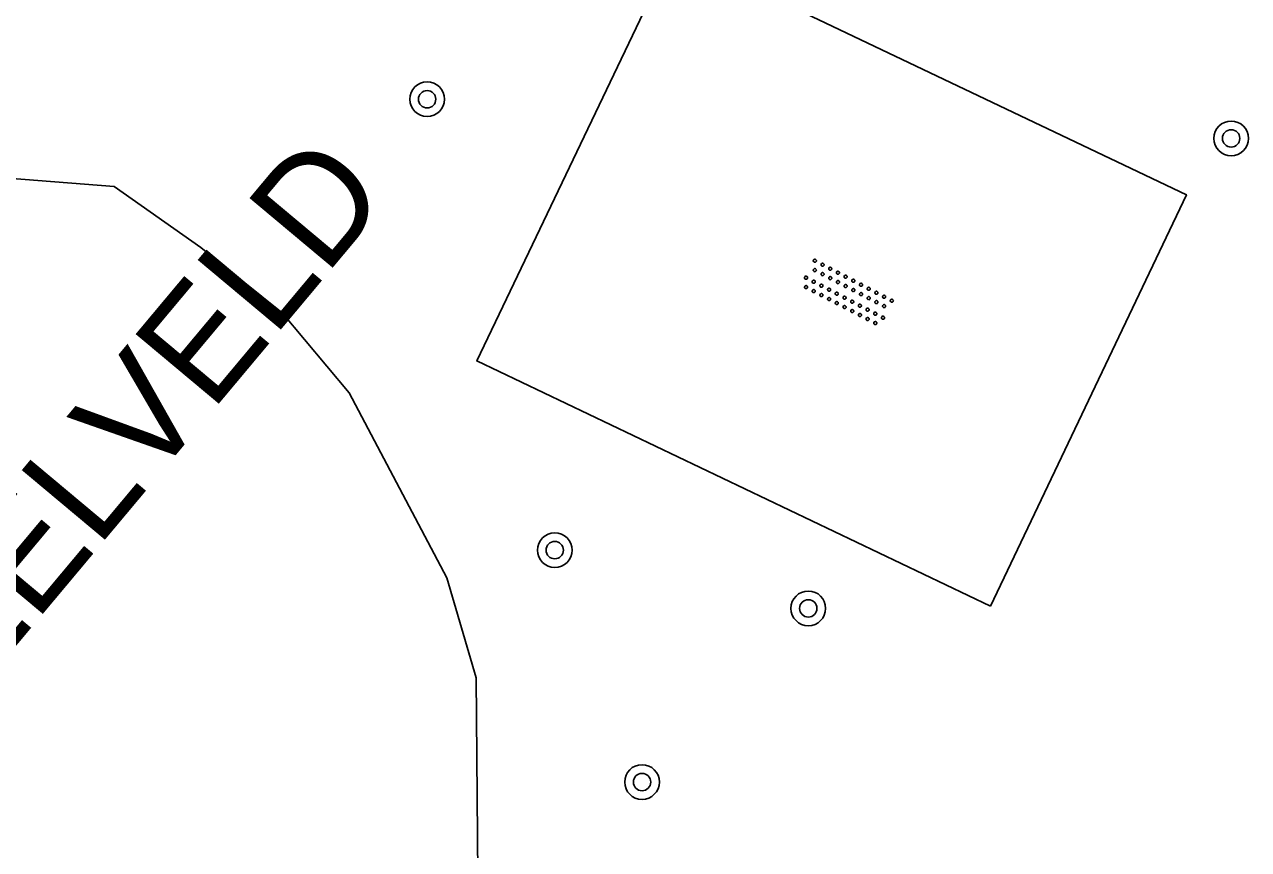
# Model space of a CAD drawing. Extents: x 128000 to 131008, y 398996 to 402500.
# Drawn here: x 129504.5 to 129532.72, y 399109 to 399128.02 of the extents above; entities that cross this region are included whole.
import ezdxf

# ---------------------------------------------------------------- set-up
doc = ezdxf.new("R2010")
doc.units = 0
for name, color, linetype in [('gg-afsc-hekwerk', 7, 'Continuous'), ('gg-knt-verharding', 7, 'Continuous'), ('gt-anno-overige text', 7, 'Continuous'), ('gt-symb-boom', 7, 'Continuous'), ('gt-symb-overige verharding', 7, 'Continuous')]:
    doc.layers.add(name, color=color, linetype=linetype)

# ---------------------------------------------------------------- blocks, each defined once
blk = doc.blocks.new('gt0-BOOM')
at = {"layer": 'gt-symb-boom'}
for radius in [0.4, 0.2]:
    blk.add_circle((0, 0), radius, dxfattribs=at)
blk = doc.blocks.new('gt0-OVH')
at = {"layer": 'gt-symb-overige verharding'}
for points in [[(-0.972, 0.298), (-0.967, 0.308), (-0.965, 0.319), (-0.966, 0.33), (-0.971, 0.34), (-0.978, 0.348), (-0.988, 0.353), (-0.999, 0.355), (-1.01, 0.354), (-1.02, 0.349), (-1.028, 0.342), (-1.033, 0.332), (-1.035, 0.321), (-1.034, 0.31), (-1.029, 0.3), (-1.022, 0.292), (-1.012, 0.287), (-1.001, 0.285), (-0.99, 0.286), (-0.98, 0.291)], [(-0.772, 0.298), (-0.767, 0.308), (-0.765, 0.319), (-0.766, 0.33), (-0.771, 0.34), (-0.778, 0.348), (-0.788, 0.353), (-0.799, 0.355), (-0.81, 0.354), (-0.82, 0.349), (-0.828, 0.342), (-0.833, 0.332), (-0.835, 0.321), (-0.834, 0.31), (-0.829, 0.3), (-0.822, 0.292), (-0.812, 0.287), (-0.801, 0.285), (-0.79, 0.286), (-0.78, 0.291)], [(-0.572, 0.298), (-0.567, 0.308), (-0.565, 0.319), (-0.566, 0.33), (-0.571, 0.34), (-0.578, 0.348), (-0.588, 0.353), (-0.599, 0.355), (-0.61, 0.354), (-0.62, 0.349), (-0.628, 0.342), (-0.633, 0.332), (-0.635, 0.321), (-0.634, 0.31), (-0.629, 0.3), (-0.622, 0.292), (-0.612, 0.287), (-0.601, 0.285), (-0.59, 0.286), (-0.58, 0.291)], [(-0.372, 0.298), (-0.367, 0.308), (-0.365, 0.319), (-0.366, 0.33), (-0.371, 0.34), (-0.378, 0.348), (-0.388, 0.353), (-0.399, 0.355), (-0.41, 0.354), (-0.42, 0.349), (-0.428, 0.342), (-0.433, 0.332), (-0.435, 0.321), (-0.434, 0.31), (-0.429, 0.3), (-0.422, 0.292), (-0.412, 0.287), (-0.401, 0.285), (-0.39, 0.286), (-0.38, 0.291)], [(-0.172, 0.298), (-0.167, 0.308), (-0.165, 0.319), (-0.166, 0.33), (-0.171, 0.34), (-0.178, 0.348), (-0.188, 0.353), (-0.199, 0.355), (-0.21, 0.354), (-0.22, 0.349), (-0.228, 0.342), (-0.233, 0.332), (-0.235, 0.321), (-0.234, 0.31), (-0.229, 0.3), (-0.222, 0.292), (-0.212, 0.287), (-0.201, 0.285), (-0.19, 0.286), (-0.18, 0.291)], [(0.028, 0.298), (0.033, 0.308), (0.035, 0.319), (0.034, 0.33), (0.029, 0.34), (0.022, 0.348), (0.012, 0.353), (0.001, 0.355), (-0.01, 0.354), (-0.02, 0.349), (-0.028, 0.342), (-0.033, 0.332), (-0.035, 0.321), (-0.034, 0.31), (-0.029, 0.3), (-0.022, 0.292), (-0.012, 0.287), (-0.001, 0.285), (0.01, 0.286), (0.02, 0.291)], [(0.228, 0.298), (0.233, 0.308), (0.235, 0.319), (0.234, 0.33), (0.229, 0.34), (0.222, 0.348), (0.212, 0.353), (0.201, 0.355), (0.19, 0.354), (0.18, 0.349), (0.172, 0.342), (0.167, 0.332), (0.165, 0.321), (0.166, 0.31), (0.171, 0.3), (0.178, 0.292), (0.188, 0.287), (0.199, 0.285), (0.21, 0.286), (0.22, 0.291)], [(0.428, 0.298), (0.433, 0.308), (0.435, 0.319), (0.434, 0.33), (0.429, 0.34), (0.422, 0.348), (0.412, 0.353), (0.401, 0.355), (0.39, 0.354), (0.38, 0.349), (0.372, 0.342), (0.367, 0.332), (0.365, 0.321), (0.366, 0.31), (0.371, 0.3), (0.378, 0.292), (0.388, 0.287), (0.399, 0.285), (0.41, 0.286), (0.42, 0.291)], [(0.628, 0.298), (0.633, 0.308), (0.635, 0.319), (0.634, 0.33), (0.629, 0.34), (0.622, 0.348), (0.612, 0.353), (0.601, 0.355), (0.59, 0.354), (0.58, 0.349), (0.572, 0.342), (0.567, 0.332), (0.565, 0.321), (0.566, 0.31), (0.571, 0.3), (0.578, 0.292), (0.588, 0.287), (0.599, 0.285), (0.61, 0.286), (0.62, 0.291)], [(0.828, 0.298), (0.833, 0.308), (0.835, 0.319), (0.834, 0.33), (0.829, 0.34), (0.822, 0.348), (0.812, 0.353), (0.801, 0.355), (0.79, 0.354), (0.78, 0.349), (0.772, 0.342), (0.767, 0.332), (0.765, 0.321), (0.766, 0.31), (0.771, 0.3), (0.778, 0.292), (0.788, 0.287), (0.799, 0.285), (0.81, 0.286), (0.82, 0.291)], [(1.028, 0.298), (1.033, 0.308), (1.035, 0.319), (1.034, 0.33), (1.029, 0.34), (1.022, 0.348), (1.012, 0.353), (1.001, 0.355), (0.99, 0.354), (0.98, 0.349), (0.972, 0.342), (0.967, 0.332), (0.965, 0.321), (0.966, 0.31), (0.971, 0.3), (0.978, 0.292), (0.988, 0.287), (0.999, 0.285), (1.01, 0.286), (1.02, 0.291)], [(-0.872, 0.106), (-0.867, 0.116), (-0.865, 0.126), (-0.866, 0.137), (-0.871, 0.147), (-0.878, 0.156), (-0.888, 0.161), (-0.899, 0.163), (-0.91, 0.162), (-0.92, 0.157), (-0.928, 0.15), (-0.933, 0.14), (-0.935, 0.129), (-0.934, 0.118), (-0.929, 0.108), (-0.922, 0.1), (-0.912, 0.095), (-0.901, 0.092), (-0.89, 0.094), (-0.88, 0.098)], [(-0.672, 0.106), (-0.667, 0.116), (-0.665, 0.126), (-0.666, 0.137), (-0.671, 0.147), (-0.678, 0.156), (-0.688, 0.161), (-0.699, 0.163), (-0.71, 0.162), (-0.72, 0.157), (-0.728, 0.15), (-0.733, 0.14), (-0.735, 0.129), (-0.734, 0.118), (-0.729, 0.108), (-0.722, 0.1), (-0.712, 0.095), (-0.701, 0.092), (-0.69, 0.094), (-0.68, 0.098)], [(-0.472, 0.106), (-0.467, 0.116), (-0.465, 0.126), (-0.466, 0.137), (-0.471, 0.147), (-0.478, 0.156), (-0.488, 0.161), (-0.499, 0.163), (-0.51, 0.162), (-0.52, 0.157), (-0.528, 0.15), (-0.533, 0.14), (-0.535, 0.129), (-0.534, 0.118), (-0.529, 0.108), (-0.522, 0.1), (-0.512, 0.095), (-0.501, 0.092), (-0.49, 0.094), (-0.48, 0.098)], [(-0.272, 0.106), (-0.267, 0.116), (-0.265, 0.126), (-0.266, 0.137), (-0.271, 0.147), (-0.278, 0.156), (-0.288, 0.161), (-0.299, 0.163), (-0.31, 0.162), (-0.32, 0.157), (-0.328, 0.15), (-0.333, 0.14), (-0.335, 0.129), (-0.334, 0.118), (-0.329, 0.108), (-0.322, 0.1), (-0.312, 0.095), (-0.301, 0.092), (-0.29, 0.094), (-0.28, 0.098)], [(-0.072, 0.106), (-0.067, 0.116), (-0.065, 0.126), (-0.066, 0.137), (-0.071, 0.147), (-0.078, 0.156), (-0.088, 0.161), (-0.099, 0.163), (-0.11, 0.162), (-0.12, 0.157), (-0.128, 0.15), (-0.133, 0.14), (-0.135, 0.129), (-0.134, 0.118), (-0.129, 0.108), (-0.122, 0.1), (-0.112, 0.095), (-0.101, 0.092), (-0.09, 0.094), (-0.08, 0.098)], [(0.128, 0.106), (0.133, 0.116), (0.135, 0.126), (0.134, 0.137), (0.129, 0.147), (0.122, 0.156), (0.112, 0.161), (0.101, 0.163), (0.09, 0.162), (0.08, 0.157), (0.072, 0.15), (0.067, 0.14), (0.065, 0.129), (0.066, 0.118), (0.071, 0.108), (0.078, 0.1), (0.088, 0.095), (0.099, 0.092), (0.11, 0.094), (0.12, 0.098)], [(0.328, 0.106), (0.333, 0.116), (0.335, 0.126), (0.334, 0.137), (0.329, 0.147), (0.322, 0.156), (0.312, 0.161), (0.301, 0.163), (0.29, 0.162), (0.28, 0.157), (0.272, 0.15), (0.267, 0.14), (0.265, 0.129), (0.266, 0.118), (0.271, 0.108), (0.278, 0.1), (0.288, 0.095), (0.299, 0.092), (0.31, 0.094), (0.32, 0.098)], [(0.528, 0.106), (0.533, 0.116), (0.535, 0.126), (0.534, 0.137), (0.529, 0.147), (0.522, 0.156), (0.512, 0.161), (0.501, 0.163), (0.49, 0.162), (0.48, 0.157), (0.472, 0.15), (0.467, 0.14), (0.465, 0.129), (0.466, 0.118), (0.471, 0.108), (0.478, 0.1), (0.488, 0.095), (0.499, 0.092), (0.51, 0.094), (0.52, 0.098)], [(0.728, 0.106), (0.733, 0.116), (0.735, 0.126), (0.734, 0.137), (0.729, 0.147), (0.722, 0.156), (0.712, 0.161), (0.701, 0.163), (0.69, 0.162), (0.68, 0.157), (0.672, 0.15), (0.667, 0.14), (0.665, 0.129), (0.666, 0.118), (0.671, 0.108), (0.678, 0.1), (0.688, 0.095), (0.699, 0.092), (0.71, 0.094), (0.72, 0.098)], [(0.928, 0.106), (0.933, 0.116), (0.935, 0.126), (0.934, 0.137), (0.929, 0.147), (0.922, 0.156), (0.912, 0.161), (0.901, 0.163), (0.89, 0.162), (0.88, 0.157), (0.872, 0.15), (0.867, 0.14), (0.865, 0.129), (0.866, 0.118), (0.871, 0.108), (0.878, 0.1), (0.888, 0.095), (0.899, 0.092), (0.91, 0.094), (0.92, 0.098)], [(-0.972, -0.142), (-0.967, -0.132), (-0.965, -0.121), (-0.966, -0.11), (-0.971, -0.1), (-0.978, -0.092), (-0.988, -0.087), (-0.999, -0.085), (-1.01, -0.086), (-1.02, -0.091), (-1.028, -0.098), (-1.033, -0.108), (-1.035, -0.119), (-1.034, -0.13), (-1.029, -0.14), (-1.022, -0.148), (-1.012, -0.153), (-1.001, -0.155), (-0.99, -0.154), (-0.98, -0.149)], [(-0.872, -0.334), (-0.867, -0.324), (-0.865, -0.314), (-0.866, -0.303), (-0.871, -0.293), (-0.878, -0.284), (-0.888, -0.279), (-0.899, -0.277), (-0.91, -0.278), (-0.92, -0.283), (-0.928, -0.29), (-0.933, -0.3), (-0.935, -0.311), (-0.934, -0.322), (-0.929, -0.332), (-0.922, -0.34), (-0.912, -0.345), (-0.901, -0.348), (-0.89, -0.346), (-0.88, -0.342)], [(-0.772, -0.142), (-0.767, -0.132), (-0.765, -0.121), (-0.766, -0.11), (-0.771, -0.1), (-0.778, -0.092), (-0.788, -0.087), (-0.799, -0.085), (-0.81, -0.086), (-0.82, -0.091), (-0.828, -0.098), (-0.833, -0.108), (-0.835, -0.119), (-0.834, -0.13), (-0.829, -0.14), (-0.822, -0.148), (-0.812, -0.153), (-0.801, -0.155), (-0.79, -0.154), (-0.78, -0.149)], [(-0.672, -0.334), (-0.667, -0.324), (-0.665, -0.314), (-0.666, -0.303), (-0.671, -0.293), (-0.678, -0.284), (-0.688, -0.279), (-0.699, -0.277), (-0.71, -0.278), (-0.72, -0.283), (-0.728, -0.29), (-0.733, -0.3), (-0.735, -0.311), (-0.734, -0.322), (-0.729, -0.332), (-0.722, -0.34), (-0.712, -0.345), (-0.701, -0.348), (-0.69, -0.346), (-0.68, -0.342)], [(-0.572, -0.142), (-0.567, -0.132), (-0.565, -0.121), (-0.566, -0.11), (-0.571, -0.1), (-0.578, -0.092), (-0.588, -0.087), (-0.599, -0.085), (-0.61, -0.086), (-0.62, -0.091), (-0.628, -0.098), (-0.633, -0.108), (-0.635, -0.119), (-0.634, -0.13), (-0.629, -0.14), (-0.622, -0.148), (-0.612, -0.153), (-0.601, -0.155), (-0.59, -0.154), (-0.58, -0.149)], [(-0.472, -0.334), (-0.467, -0.324), (-0.465, -0.314), (-0.466, -0.303), (-0.471, -0.293), (-0.478, -0.284), (-0.488, -0.279), (-0.499, -0.277), (-0.51, -0.278), (-0.52, -0.283), (-0.528, -0.29), (-0.533, -0.3), (-0.535, -0.311), (-0.534, -0.322), (-0.529, -0.332), (-0.522, -0.34), (-0.512, -0.345), (-0.501, -0.348), (-0.49, -0.346), (-0.48, -0.342)], [(-0.372, -0.142), (-0.367, -0.132), (-0.365, -0.121), (-0.366, -0.11), (-0.371, -0.1), (-0.378, -0.092), (-0.388, -0.087), (-0.399, -0.085), (-0.41, -0.086), (-0.42, -0.091), (-0.428, -0.098), (-0.433, -0.108), (-0.435, -0.119), (-0.434, -0.13), (-0.429, -0.14), (-0.422, -0.148), (-0.412, -0.153), (-0.401, -0.155), (-0.39, -0.154), (-0.38, -0.149)], [(-0.272, -0.334), (-0.267, -0.324), (-0.265, -0.314), (-0.266, -0.303), (-0.271, -0.293), (-0.278, -0.284), (-0.288, -0.279), (-0.299, -0.277), (-0.31, -0.278), (-0.32, -0.283), (-0.328, -0.29), (-0.333, -0.3), (-0.335, -0.311), (-0.334, -0.322), (-0.329, -0.332), (-0.322, -0.34), (-0.312, -0.345), (-0.301, -0.348), (-0.29, -0.346), (-0.28, -0.342)], [(-0.172, -0.142), (-0.167, -0.132), (-0.165, -0.121), (-0.166, -0.11), (-0.171, -0.1), (-0.178, -0.092), (-0.188, -0.087), (-0.199, -0.085), (-0.21, -0.086), (-0.22, -0.091), (-0.228, -0.098), (-0.233, -0.108), (-0.235, -0.119), (-0.234, -0.13), (-0.229, -0.14), (-0.222, -0.148), (-0.212, -0.153), (-0.201, -0.155), (-0.19, -0.154), (-0.18, -0.149)], [(-0.072, -0.334), (-0.067, -0.324), (-0.065, -0.314), (-0.066, -0.303), (-0.071, -0.293), (-0.078, -0.284), (-0.088, -0.279), (-0.099, -0.277), (-0.11, -0.278), (-0.12, -0.283), (-0.128, -0.29), (-0.133, -0.3), (-0.135, -0.311), (-0.134, -0.322), (-0.129, -0.332), (-0.122, -0.34), (-0.112, -0.345), (-0.101, -0.348), (-0.09, -0.346), (-0.08, -0.342)], [(0.028, -0.142), (0.033, -0.132), (0.035, -0.121), (0.034, -0.11), (0.029, -0.1), (0.022, -0.092), (0.012, -0.087), (0.001, -0.085), (-0.01, -0.086), (-0.02, -0.091), (-0.028, -0.098), (-0.033, -0.108), (-0.035, -0.119), (-0.034, -0.13), (-0.029, -0.14), (-0.022, -0.148), (-0.012, -0.153), (-0.001, -0.155), (0.01, -0.154), (0.02, -0.149)], [(0.128, -0.334), (0.133, -0.324), (0.135, -0.314), (0.134, -0.303), (0.129, -0.293), (0.122, -0.284), (0.112, -0.279), (0.101, -0.277), (0.09, -0.278), (0.08, -0.283), (0.072, -0.29), (0.067, -0.3), (0.065, -0.311), (0.066, -0.322), (0.071, -0.332), (0.078, -0.34), (0.088, -0.345), (0.099, -0.348), (0.11, -0.346), (0.12, -0.342)], [(0.228, -0.142), (0.233, -0.132), (0.235, -0.121), (0.234, -0.11), (0.229, -0.1), (0.222, -0.092), (0.212, -0.087), (0.201, -0.085), (0.19, -0.086), (0.18, -0.091), (0.172, -0.098), (0.167, -0.108), (0.165, -0.119), (0.166, -0.13), (0.171, -0.14), (0.178, -0.148), (0.188, -0.153), (0.199, -0.155), (0.21, -0.154), (0.22, -0.149)], [(0.328, -0.334), (0.333, -0.324), (0.335, -0.314), (0.334, -0.303), (0.329, -0.293), (0.322, -0.284), (0.312, -0.279), (0.301, -0.277), (0.29, -0.278), (0.28, -0.283), (0.272, -0.29), (0.267, -0.3), (0.265, -0.311), (0.266, -0.322), (0.271, -0.332), (0.278, -0.34), (0.288, -0.345), (0.299, -0.348), (0.31, -0.346), (0.32, -0.342)], [(0.428, -0.142), (0.433, -0.132), (0.435, -0.121), (0.434, -0.11), (0.429, -0.1), (0.422, -0.092), (0.412, -0.087), (0.401, -0.085), (0.39, -0.086), (0.38, -0.091), (0.372, -0.098), (0.367, -0.108), (0.365, -0.119), (0.366, -0.13), (0.371, -0.14), (0.378, -0.148), (0.388, -0.153), (0.399, -0.155), (0.41, -0.154), (0.42, -0.149)], [(0.528, -0.334), (0.533, -0.324), (0.535, -0.314), (0.534, -0.303), (0.529, -0.293), (0.522, -0.284), (0.512, -0.279), (0.501, -0.277), (0.49, -0.278), (0.48, -0.283), (0.472, -0.29), (0.467, -0.3), (0.465, -0.311), (0.466, -0.322), (0.471, -0.332), (0.478, -0.34), (0.488, -0.345), (0.499, -0.348), (0.51, -0.346), (0.52, -0.342)], [(0.628, -0.142), (0.633, -0.132), (0.635, -0.121), (0.634, -0.11), (0.629, -0.1), (0.622, -0.092), (0.612, -0.087), (0.601, -0.085), (0.59, -0.086), (0.58, -0.091), (0.572, -0.098), (0.567, -0.108), (0.565, -0.119), (0.566, -0.13), (0.571, -0.14), (0.578, -0.148), (0.588, -0.153), (0.599, -0.155), (0.61, -0.154), (0.62, -0.149)], [(0.728, -0.334), (0.733, -0.324), (0.735, -0.314), (0.734, -0.303), (0.729, -0.293), (0.722, -0.284), (0.712, -0.279), (0.701, -0.277), (0.69, -0.278), (0.68, -0.283), (0.672, -0.29), (0.667, -0.3), (0.665, -0.311), (0.666, -0.322), (0.671, -0.332), (0.678, -0.34), (0.688, -0.345), (0.699, -0.348), (0.71, -0.346), (0.72, -0.342)], [(0.828, -0.142), (0.833, -0.132), (0.835, -0.121), (0.834, -0.11), (0.829, -0.1), (0.822, -0.092), (0.812, -0.087), (0.801, -0.085), (0.79, -0.086), (0.78, -0.091), (0.772, -0.098), (0.767, -0.108), (0.765, -0.119), (0.766, -0.13), (0.771, -0.14), (0.778, -0.148), (0.788, -0.153), (0.799, -0.155), (0.81, -0.154), (0.82, -0.149)], [(0.928, -0.334), (0.933, -0.324), (0.935, -0.314), (0.934, -0.303), (0.929, -0.293), (0.922, -0.284), (0.912, -0.279), (0.901, -0.277), (0.89, -0.278), (0.88, -0.283), (0.872, -0.29), (0.867, -0.3), (0.865, -0.311), (0.866, -0.322), (0.871, -0.332), (0.878, -0.34), (0.888, -0.345), (0.899, -0.348), (0.91, -0.346), (0.92, -0.342)], [(1.028, -0.142), (1.033, -0.132), (1.035, -0.121), (1.034, -0.11), (1.029, -0.1), (1.022, -0.092), (1.012, -0.087), (1.001, -0.085), (0.99, -0.086), (0.98, -0.091), (0.972, -0.098), (0.967, -0.108), (0.965, -0.119), (0.966, -0.13), (0.971, -0.14), (0.978, -0.148), (0.988, -0.153), (0.999, -0.155), (1.01, -0.154), (1.02, -0.149)]]:
    blk.add_lwpolyline(points, close=True, dxfattribs=at)

msp = doc.modelspace()

# ---------------------------------------------------------------- linework, layer by layer
at = {"layer": 'gg-afsc-hekwerk'}
msp.add_lwpolyline([(129514.917, 399112.958), (129514.242, 399115.268), (129511.989, 399119.53), (129510.445, 399121.373), (129508.565, 399122.885), (129506.571, 399124.287), (129504.124, 399124.483), (129501.735, 399124.172), (129499.595, 399123.345)], dxfattribs=at)
at = {"layer": 'gg-knt-verharding'}
msp.add_line((129514.95, 399108.407), (129514.917, 399112.958), dxfattribs=at)
msp.add_lwpolyline([(129526.77, 399114.61), (129514.928, 399120.267), (129519.457, 399129.734), (129531.287, 399124.098), (129526.77, 399114.61)], dxfattribs=at)

# ---------------------------------------------------------------- block references
at = {"layer": 'gt-symb-boom'}
for p in [(129513.785, 399126.3), (129532.318, 399125.398), (129516.727, 399115.904), (129522.571, 399114.562), (129518.738, 399110.558)]:
    msp.add_blockref('gt0-BOOM', p, dxfattribs=at)
at = {"layer": 'gt-symb-overige verharding', "rotation": -27.46222718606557}
msp.add_blockref('gt0-OVH', (129523.461, 399121.831), dxfattribs=at)

# ---------------------------------------------------------------- texts
at = {"layer": 'gt-anno-overige text'}
msp.add_text('SPEELVELD', height=2.5, rotation=50.0697, dxfattribs=at).set_placement((129500.457, 399109.095))

doc.saveas('drawing.dxf')
